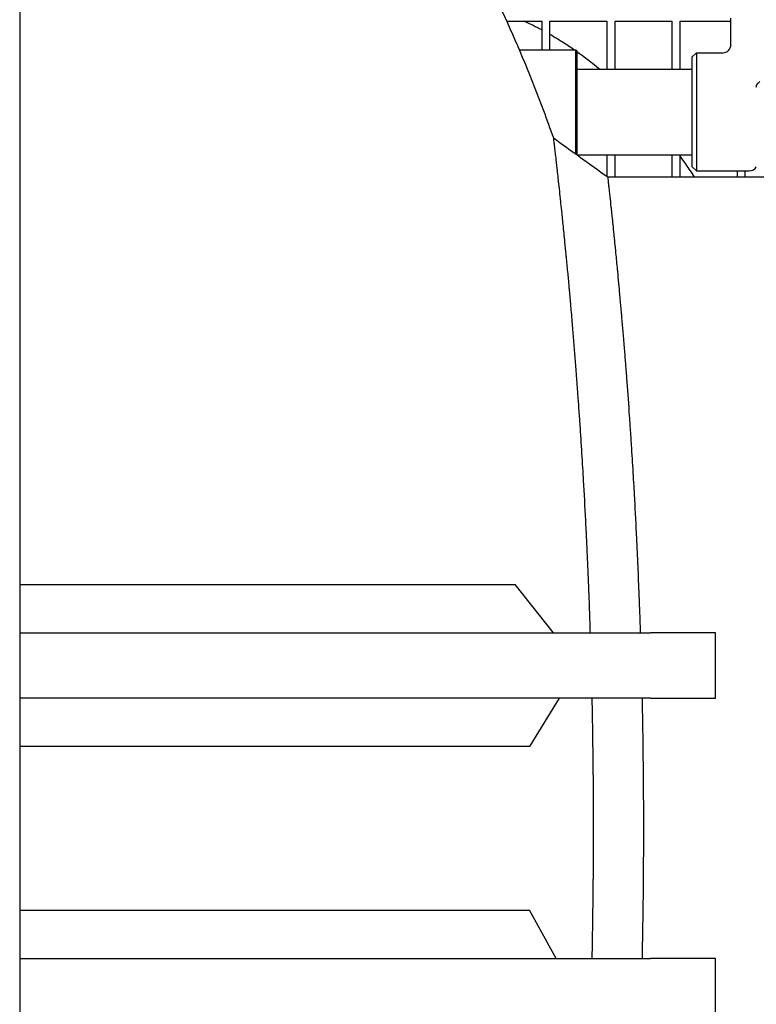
# Model space of a CAD drawing. Header units: inches. Extents: x 24 to 1128, y -94 to 748.
# Tile 522 of 546: x 693 to 704, y 577 to 592. Entities that reach past the tile are written whole.
import ezdxf

# ---------------------------------------------------------------- set-up
doc = ezdxf.new("R2010")
doc.units = ezdxf.units.IN
doc.header["$LTSCALE"] = 32
doc.header["$MEASUREMENT"] = 0
doc.layers.add('Dimension (ANSI)', color=7, linetype='Continuous', lineweight=25)
doc.layers.add('Visible (ANSI)', color=7, linetype='Continuous', lineweight=30)
doc.styles.add('Note Text (ANSI)', font='tahoma.ttf')
doc.dimstyles.new('Architectural (ANSI)', dxfattribs={"dimscale": 32, "dimtxt": 0.125, "dimasz": 0.098425, "dimexe": 0.125, "dimexo": 0.0625, "dimgap": 0.031496, "dimtad": 0, "dimtih": 1, "dimtoh": 1, "dimdec": 4, "dimrnd": 1e-08, "dimzin": 3, "dimdsep": 46, "dimlunit": 4, "dimtxsty": 'Note Text (ANSI)', "dimcen": 0.09, "dimdle": 0.393701, "dimclrd": 256, "dimclre": 256, "dimclrt": 256, "dimadec": 0, "dimazin": 3, "dimtfac": 0.96, "dimtofl": 0, "dimtmove": 0, "dimatfit": 3, "dimfxl": 1, "dimfrac": 2, "dimtolj": 1, "dimtzin": 12, "dimlwd": -1, "dimlwe": -1, "dimarcsym": 0})

# ---------------------------------------------------------------- blocks, each defined once
blk = doc.blocks.new('*D17')
at = {"layer": 'Defpoints', "color": 0, "transparency": 16777216}
for p in [(692.915, 606.059), (692.915, 480.059), (781.117, 480.059)]:
    blk.add_point(p, dxfattribs=at)
at = {"layer": 'Dimension (ANSI)', "transparency": 16777216}
for p, q in [((694.915, 606.059), (785.117, 606.059)), ((781.117, 602.909), (781.117, 543.149)), ((781.117, 483.209), (781.117, 536.969)), ((694.915, 480.059), (785.117, 480.059))]:
    blk.add_line(p, q, dxfattribs=at)
for points in [[(780.592, 602.909), (781.642, 602.909), (781.117, 606.059)], [(780.592, 483.209), (781.642, 483.209), (781.117, 480.059)]]:
    blk.add_solid(points, dxfattribs=at)
at = {"layer": 'Dimension (ANSI)', "transparency": 16777216, "insert": (774.385, 542.141), "char_height": 4, "attachment_point": 1, "style": 'Note Text (ANSI)'}
blk.add_mtext('\\A1;10\'-6"', dxfattribs=at)

msp = doc.modelspace()

# ---------------------------------------------------------------- linework, layer by layer
at = {"layer": 'Visible (ANSI)'}
for p, q in [((692.91529, 606.05891), (692.91529, 562.23882)), ((700.39431, 592.26391), (700.93279, 592.26391)), ((700.93279, 592.26391), (700.93279, 591.82141)), ((701.05779, 591.82141), (701.05779, 592.26391)), ((701.05779, 592.26391), (701.93279, 592.26391)), ((701.93279, 592.26391), (701.93279, 591.52891)), ((702.05779, 591.52891), (702.05779, 592.26391)), ((702.05779, 592.26391), (702.93279, 592.26391)), ((702.93279, 592.26391), (702.93279, 591.52891)), ((703.05779, 591.52891), (703.05779, 592.26391)), ((703.05779, 592.26391), (703.83808, 592.26391)), ((703.83808, 591.90266), (703.83808, 592.30891)), ((700.58843, 591.82141), (701.4537, 591.82141)), ((701.4537, 590.2251), (701.4537, 591.82141)), ((701.46933, 591.80578), (701.4537, 591.82141)), ((701.46933, 591.80578), (701.46933, 590.21385)), ((703.24433, 591.71516), (703.30683, 591.77766)), ((703.24433, 590.02766), (703.24433, 591.71516)), ((703.30683, 591.77766), (703.30683, 589.96516)), ((703.30683, 591.77766), (703.71308, 591.77766)), ((701.46933, 591.52891), (703.24433, 591.52891)), ((701.46933, 590.21391), (703.24433, 590.21391)), ((701.93279, 590.21391), (701.93279, 589.88016)), ((702.05779, 589.87141), (702.05779, 590.21391)), ((702.93279, 590.21391), (702.93279, 589.87141)), ((703.05779, 589.87141), (703.05779, 590.21391)), ((703.24433, 590.02766), (703.30683, 589.96516)), ((701.94494, 589.87141), (704.88664, 589.87141)), ((703.30683, 589.96516), (704.11933, 589.96516)), ((703.93279, 589.96516), (703.93279, 589.87141)), ((704.05779, 589.87141), (704.05779, 589.96516)), ((692.91529, 583.61614), (693.04029, 583.61614)), ((693.04029, 583.61614), (700.52428, 583.61614)), ((701.1127, 582.87141), (700.52428, 583.61614)), ((692.91529, 582.87141), (702.60044, 582.87141)), ((703.60044, 582.87141), (702.60044, 582.87141)), ((703.60044, 581.87141), (703.60044, 582.87141)), ((702.60044, 581.87141), (692.91529, 581.87141)), ((701.20085, 581.87141), (700.7442, 581.12668)), ((702.60044, 581.87141), (703.60044, 581.87141)), ((693.04029, 581.12668), (692.91529, 581.12668)), ((700.7442, 581.12668), (693.04029, 581.12668)), ((692.91529, 578.61547), (693.04029, 578.61547)), ((701.15626, 577.87141), (700.7439, 578.61547)), ((692.91529, 577.87141), (702.60044, 577.87141)), ((703.60044, 577.87141), (702.60044, 577.87141)), ((703.60044, 576.87141), (703.60044, 577.87141))]:
    msp.add_line(p, q, dxfattribs=at)
for centre, end in [((703.71308, 591.90266), 0), ((704.11933, 590.09016), 330)]:
    msp.add_arc(centre, 0.125, 270, end, dxfattribs=at)
for points, knots in [([(693.04029, 598.62141), (693.59929, 598.62141), (694.1579, 598.53135), (695.28756, 598.16741), (695.856, 597.88045), (697.02585, 597.07422), (697.61878, 596.52556), (698.72339, 595.22739), (699.23531, 594.4776), (700.16796, 592.80601), (700.58865, 591.88411), (701.00995, 590.75406), (701.06074, 590.61378), (701.1105, 590.4722)], [0, 0, 0, 0, 0.159713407, 0.159713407, 0.331843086, 0.331843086, 0.531261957, 0.531261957, 0.730680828, 0.730680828, 0.930099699, 0.930099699, 0.958051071, 0.958051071, 0.958051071, 0.958051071]), ([(701.05779, 592.06255), (701.13162, 592.02043), (701.20474, 591.97613), (701.33157, 591.89479), (701.3856, 591.85869), (701.4392, 591.82141)], [6.5610559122, 6.5610559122, 6.5610559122, 6.5610559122, 6.5934705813, 6.5934705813, 6.6178437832, 6.6178437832, 6.6178437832, 6.6178437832]), ([(704.22758, 591.25173), (704.22758, 591.25802), (704.2283, 591.26423), (704.2312, 591.27629), (704.23333, 591.28202), (704.24045, 591.29619), (704.24616, 591.30393), (704.26006, 591.31943), (704.26964, 591.3284), (704.27944, 591.33629)], [-0.452725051, -0.452725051, -0.452725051, -0.452725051, -0.39374992, -0.39374992, -0.335755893, -0.335755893, -0.245387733, -0.245387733, -0.144725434, -0.144725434, -0.144725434, -0.144725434]), ([(701.1105, 590.4722), (701.1105, 590.4722), (701.1105, 590.4722), (701.1105, 590.47219), (701.1105, 590.47219), (701.11051, 590.47218), (701.11051, 590.47216), (701.11055, 590.47179), (701.11095, 590.46839), (701.11171, 590.46193), (701.11172, 590.46185), (701.11173, 590.46177), (701.11174, 590.46169), (701.11211, 590.45852), (701.11257, 590.45461), (701.11312, 590.45), (701.11314, 590.44981), (701.11316, 590.44962), (701.11318, 590.44944), (701.11429, 590.44002), (701.11574, 590.42771), (701.11751, 590.41256), (701.11758, 590.412), (701.11764, 590.41144), (701.11771, 590.41087), (701.11856, 590.40358), (701.11949, 590.39565), (701.12049, 590.38709), (701.12059, 590.38627), (701.12069, 590.38544), (701.12078, 590.38461), (701.12288, 590.36666), (701.12529, 590.34602), (701.12799, 590.32275), (701.12816, 590.32128), (701.12833, 590.31981), (701.1285, 590.31832), (701.12977, 590.30742), (701.1311, 590.29595), (701.13249, 590.28394), (701.1327, 590.2821), (701.13291, 590.28026), (701.13313, 590.2784), (701.13613, 590.25246), (701.1394, 590.22402), (701.14293, 590.1932), (701.14323, 590.1906), (701.14353, 590.18798), (701.14383, 590.18534), (701.14546, 590.17117), (701.14713, 590.1565), (701.14886, 590.14135), (701.1492, 590.13838), (701.14954, 590.13539), (701.14988, 590.13237), (701.14993, 590.13189), (701.14999, 590.13141), (701.15004, 590.13093), (701.15587, 590.07971), (701.16231, 590.0228), (701.16928, 589.96039), (701.16976, 589.95615), (701.17024, 589.95187), (701.17072, 589.94758), (701.17525, 589.90698), (701.18001, 589.86411), (701.18497, 589.81905), (701.18555, 589.81376), (701.18614, 589.80843), (701.18673, 589.80308), (701.19715, 589.70826), (701.20843, 589.60426), (701.2203, 589.49258), (701.2211, 589.48508), (701.2219, 589.47755), (701.2227, 589.46999), (701.22822, 589.41793), (701.23386, 589.36423), (701.23962, 589.309), (701.2405, 589.30054), (701.24138, 589.29204), (701.24227, 589.28351), (701.24588, 589.24868), (701.24954, 589.21326), (701.25323, 589.17729), (701.26231, 589.08882), (701.27166, 588.99633), (701.28122, 588.90015), (701.28221, 588.89015), (701.28321, 588.8801), (701.2842, 588.87002), (701.29046, 588.80681), (701.29681, 588.74203), (701.30322, 588.6758), (701.30426, 588.66496), (701.30532, 588.65409), (701.30637, 588.64317), (701.31355, 588.5687), (701.3208, 588.49242), (701.3281, 588.4145), (701.33499, 588.34097), (701.34193, 588.26598), (701.34888, 588.18966), (701.35001, 588.17728), (701.35114, 588.16486), (701.35227, 588.15241), (701.35893, 588.07896), (701.36561, 588.00438), (701.37227, 587.92881), (701.3734, 587.91594), (701.37453, 587.90305), (701.37567, 587.89013), (701.37956, 587.84575), (701.38344, 587.80104), (701.38732, 587.75602), (701.39131, 587.70972), (701.3953, 587.66297), (701.39929, 587.61579), (701.40601, 587.53636), (701.41272, 587.45572), (701.41941, 587.37397), (701.42049, 587.36067), (701.42158, 587.34735), (701.42267, 587.33399), (701.42944, 587.25073), (701.43619, 587.16635), (701.44289, 587.08094), (701.44395, 587.0674), (701.44501, 587.05383), (701.44607, 587.04024), (701.46012, 586.86024), (701.47395, 586.6758), (701.48744, 586.48794), (701.48843, 586.47418), (701.48941, 586.46041), (701.4904, 586.44661), (701.49645, 586.36175), (701.50243, 586.2762), (701.50833, 586.19008), (701.50926, 586.17649), (701.51018, 586.16289), (701.51111, 586.14928), (701.51414, 586.10473), (701.51714, 586.06004), (701.52013, 586.0152), (701.52979, 585.86984), (701.53925, 585.7223), (701.54845, 585.57291), (701.54924, 585.56008), (701.55003, 585.54724), (701.55082, 585.53438), (701.55225, 585.51095), (701.55368, 585.48747), (701.5551, 585.46395), (701.55929, 585.39446), (701.56343, 585.32459), (701.56751, 585.25438), (701.56823, 585.24187), (701.56896, 585.22935), (701.56968, 585.21682), (701.5814, 585.01358), (701.59259, 584.80751), (701.60318, 584.59936), (701.60378, 584.58768), (701.60437, 584.57599), (701.60496, 584.56429), (701.60999, 584.46452), (701.61489, 584.36428), (701.61964, 584.26366), (701.62016, 584.25261), (701.62068, 584.24156), (701.6212, 584.23051), (701.62373, 584.17639), (701.62622, 584.12218), (701.62867, 584.06786), (701.63577, 583.91033), (701.64252, 583.75155), (701.64889, 583.59172), (701.64908, 583.58709), (701.64926, 583.58246), (701.64945, 583.57783), (701.64982, 583.56845), (701.65019, 583.55906), (701.65056, 583.54968), (701.65476, 583.44306), (701.6588, 583.33597), (701.66267, 583.22849), (701.66298, 583.21991), (701.66328, 583.21133), (701.66359, 583.20275), (701.66751, 583.0927), (701.67126, 582.98223), (701.67482, 582.87141)], [0.464169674, 0.464169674, 0.464169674, 0.464169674, 0.464335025, 0.464335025, 0.464335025, 0.464532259, 0.464532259, 0.464532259, 0.470310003, 0.470310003, 0.470310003, 0.470379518, 0.470379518, 0.470379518, 0.473188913, 0.473188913, 0.473188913, 0.4733022, 0.4733022, 0.4733022, 0.478960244, 0.478960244, 0.478960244, 0.479168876, 0.479168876, 0.479168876, 0.481854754, 0.481854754, 0.481854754, 0.482111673, 0.482111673, 0.482111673, 0.487663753, 0.487663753, 0.487663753, 0.488013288, 0.488013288, 0.488013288, 0.490579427, 0.490579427, 0.490579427, 0.490970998, 0.490970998, 0.490970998, 0.49643604, 0.49643604, 0.49643604, 0.496897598, 0.496897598, 0.496897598, 0.499378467, 0.499378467, 0.499378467, 0.499865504, 0.499865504, 0.499865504, 0.499943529, 0.499943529, 0.499943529, 0.508212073, 0.508212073, 0.508212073, 0.508774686, 0.508774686, 0.508774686, 0.514089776, 0.514089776, 0.514089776, 0.51471438, 0.51471438, 0.51471438, 0.525771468, 0.525771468, 0.525771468, 0.526513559, 0.526513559, 0.526513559, 0.531620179, 0.531620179, 0.531620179, 0.532402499, 0.532402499, 0.532402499, 0.535595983, 0.535595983, 0.535595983, 0.543449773, 0.543449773, 0.543449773, 0.54426645, 0.54426645, 0.54426645, 0.549387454, 0.549387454, 0.549387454, 0.550225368, 0.550225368, 0.550225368, 0.555942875, 0.555942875, 0.555942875, 0.561337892, 0.561337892, 0.561337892, 0.562212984, 0.562212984, 0.562212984, 0.567376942, 0.567376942, 0.567376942, 0.568255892, 0.568255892, 0.568255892, 0.571274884, 0.571274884, 0.571274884, 0.574380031, 0.574380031, 0.574380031, 0.579608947, 0.579608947, 0.579608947, 0.580459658, 0.580459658, 0.580459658, 0.58576209, 0.58576209, 0.58576209, 0.586602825, 0.586602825, 0.586602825, 0.597736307, 0.597736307, 0.597736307, 0.59855173, 0.59855173, 0.59855173, 0.603567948, 0.603567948, 0.603567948, 0.604359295, 0.604359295, 0.604359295, 0.606948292, 0.606948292, 0.606948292, 0.615342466, 0.615342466, 0.615342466, 0.616063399, 0.616063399, 0.616063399, 0.617377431, 0.617377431, 0.617377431, 0.62125971, 0.62125971, 0.62125971, 0.621951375, 0.621951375, 0.621951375, 0.633170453, 0.633170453, 0.633170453, 0.633800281, 0.633800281, 0.633800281, 0.639171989, 0.639171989, 0.639171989, 0.639761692, 0.639761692, 0.639761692, 0.642648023, 0.642648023, 0.642648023, 0.651019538, 0.651019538, 0.651019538, 0.651262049, 0.651262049, 0.651262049, 0.651753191, 0.651753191, 0.651753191, 0.657331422, 0.657331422, 0.657331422, 0.657776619, 0.657776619, 0.657776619, 0.663484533, 0.663484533, 0.663484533, 0.663484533]), ([(703.05779, 590.18481), (703.08668, 590.14491), (703.11537, 590.10459), (703.18805, 590.00068), (703.23177, 589.93652), (703.27499, 589.87141)], [6.8876578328, 6.8876578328, 6.8876578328, 6.8876578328, 6.9037558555, 6.9037558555, 6.9287383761, 6.9287383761, 6.9287383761, 6.9287383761]), ([(701.94494, 589.87141), (701.94494, 589.87141), (701.94494, 589.87141), (701.94494, 589.8714), (701.94494, 589.8714), (701.94494, 589.87139), (701.94494, 589.87138), (701.94498, 589.87104), (701.94532, 589.86799), (701.94597, 589.86222), (701.94597, 589.86215), (701.94598, 589.86208), (701.94599, 589.86201), (701.94631, 589.85918), (701.9467, 589.8557), (701.94715, 589.8516), (701.94717, 589.85143), (701.94719, 589.85127), (701.94721, 589.8511), (701.94815, 589.84272), (701.94937, 589.83179), (701.95086, 589.81833), (701.95092, 589.81784), (701.95098, 589.81734), (701.95103, 589.81684), (701.95175, 589.81036), (701.95254, 589.80332), (701.95338, 589.79571), (701.95346, 589.79499), (701.95354, 589.79425), (701.95362, 589.79351), (701.9554, 589.77757), (701.95743, 589.75923), (701.95971, 589.73852), (701.95986, 589.73722), (701.96, 589.7359), (701.96015, 589.73458), (701.96122, 589.72487), (701.96234, 589.71466), (701.96352, 589.70395), (701.9637, 589.70231), (701.96388, 589.70067), (701.96407, 589.69901), (701.96661, 589.67587), (701.96939, 589.65046), (701.9724, 589.62283), (701.97266, 589.6205), (701.97291, 589.61815), (701.97317, 589.61578), (701.97456, 589.60307), (701.97599, 589.58989), (701.97747, 589.57626), (701.97776, 589.57359), (701.97805, 589.5709), (701.97834, 589.56818), (701.97839, 589.56775), (701.97844, 589.56732), (701.97848, 589.56688), (701.98348, 589.52077), (701.98899, 589.46956), (701.99497, 589.41339), (701.99538, 589.40957), (701.99579, 589.40572), (701.9962, 589.40186), (702.00008, 589.36531), (702.00417, 589.32672), (702.00843, 589.28612), (702.00893, 589.28135), (702.00943, 589.27655), (702.00994, 589.27172), (702.01889, 589.18627), (702.02861, 589.09229), (702.0389, 588.99093), (702.03959, 588.98412), (702.04028, 588.97729), (702.04098, 588.97042), (702.04576, 588.92314), (702.05067, 588.87427), (702.05569, 588.82386), (702.05645, 588.81614), (702.05722, 588.80838), (702.058, 588.80058), (702.06115, 588.76877), (702.06435, 588.73636), (702.06759, 588.70337), (702.07554, 588.62223), (702.08375, 588.53738), (702.09215, 588.44903), (702.09302, 588.43984), (702.0939, 588.43062), (702.09478, 588.42135), (702.10028, 588.36327), (702.10586, 588.30372), (702.11151, 588.24276), (702.11243, 588.23279), (702.11336, 588.22277), (702.11429, 588.21272), (702.12062, 588.14415), (702.12702, 588.07384), (702.13349, 588.00189), (702.13959, 587.934), (702.14574, 587.86466), (702.15192, 587.79395), (702.15292, 587.78248), (702.15393, 587.77097), (702.15493, 587.75943), (702.16086, 587.69133), (702.16681, 587.62201), (702.17276, 587.55163), (702.17378, 587.53965), (702.17479, 587.52764), (702.1758, 587.51559), (702.17929, 587.47423), (702.18277, 587.43249), (702.18625, 587.39041), (702.18984, 587.34712), (702.19342, 587.30341), (702.19701, 587.2593), (702.20304, 587.18502), (702.20907, 587.10958), (702.21509, 587.03306), (702.21607, 587.02061), (702.21705, 587.00813), (702.21803, 586.99563), (702.22413, 586.91767), (702.2302, 586.83862), (702.23625, 586.75853), (702.23721, 586.74583), (702.23817, 586.73311), (702.23913, 586.72036), (702.2518, 586.55152), (702.26433, 586.37818), (702.27658, 586.20106), (702.27748, 586.18808), (702.27837, 586.17509), (702.27927, 586.16208), (702.28477, 586.08203), (702.29021, 586.00122), (702.29559, 585.91972), (702.29644, 585.90686), (702.29729, 585.89399), (702.29813, 585.8811), (702.3009, 585.83892), (702.30365, 585.79657), (702.30638, 585.75404), (702.31522, 585.61615), (702.32388, 585.47619), (702.3323, 585.33442), (702.33303, 585.32224), (702.33375, 585.31005), (702.33447, 585.29785), (702.33578, 585.27561), (702.33709, 585.25333), (702.33839, 585.231), (702.34224, 585.16503), (702.34603, 585.09869), (702.34977, 585.032), (702.35043, 585.02012), (702.3511, 585.00823), (702.35176, 584.99633), (702.36251, 584.80324), (702.3728, 584.60722), (702.38256, 584.40879), (702.38311, 584.39765), (702.38365, 584.38651), (702.3842, 584.37535), (702.38884, 584.28021), (702.39336, 584.18453), (702.39775, 584.08836), (702.39823, 584.0778), (702.39871, 584.06723), (702.39919, 584.05666), (702.40153, 584.00493), (702.40384, 583.95306), (702.40611, 583.90105), (702.41268, 583.75022), (702.41893, 583.59818), (702.42484, 583.44509), (702.42501, 583.44066), (702.42518, 583.43622), (702.42535, 583.43179), (702.4257, 583.4228), (702.42604, 583.41381), (702.42638, 583.40482), (702.43028, 583.30269), (702.43402, 583.20011), (702.43761, 583.09712), (702.43789, 583.0889), (702.43818, 583.08067), (702.43846, 583.07245), (702.44077, 583.0056), (702.44301, 582.93858), (702.44518, 582.87141)], [0.464170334, 0.464170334, 0.464170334, 0.464170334, 0.464335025, 0.464335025, 0.464335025, 0.464532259, 0.464532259, 0.464532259, 0.470310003, 0.470310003, 0.470310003, 0.470379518, 0.470379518, 0.470379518, 0.473188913, 0.473188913, 0.473188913, 0.4733022, 0.4733022, 0.4733022, 0.478960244, 0.478960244, 0.478960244, 0.479168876, 0.479168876, 0.479168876, 0.481854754, 0.481854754, 0.481854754, 0.482111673, 0.482111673, 0.482111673, 0.487663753, 0.487663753, 0.487663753, 0.488013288, 0.488013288, 0.488013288, 0.490579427, 0.490579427, 0.490579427, 0.490970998, 0.490970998, 0.490970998, 0.49643604, 0.49643604, 0.49643604, 0.496897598, 0.496897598, 0.496897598, 0.499378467, 0.499378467, 0.499378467, 0.499865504, 0.499865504, 0.499865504, 0.499943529, 0.499943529, 0.499943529, 0.508212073, 0.508212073, 0.508212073, 0.508774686, 0.508774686, 0.508774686, 0.514089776, 0.514089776, 0.514089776, 0.51471438, 0.51471438, 0.51471438, 0.525771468, 0.525771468, 0.525771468, 0.526513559, 0.526513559, 0.526513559, 0.531620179, 0.531620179, 0.531620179, 0.532402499, 0.532402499, 0.532402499, 0.535595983, 0.535595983, 0.535595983, 0.543449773, 0.543449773, 0.543449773, 0.54426645, 0.54426645, 0.54426645, 0.549387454, 0.549387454, 0.549387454, 0.550225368, 0.550225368, 0.550225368, 0.555942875, 0.555942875, 0.555942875, 0.561337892, 0.561337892, 0.561337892, 0.562212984, 0.562212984, 0.562212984, 0.567376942, 0.567376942, 0.567376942, 0.568255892, 0.568255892, 0.568255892, 0.571274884, 0.571274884, 0.571274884, 0.574380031, 0.574380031, 0.574380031, 0.579608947, 0.579608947, 0.579608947, 0.580459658, 0.580459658, 0.580459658, 0.58576209, 0.58576209, 0.58576209, 0.586602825, 0.586602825, 0.586602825, 0.597736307, 0.597736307, 0.597736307, 0.59855173, 0.59855173, 0.59855173, 0.603567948, 0.603567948, 0.603567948, 0.604359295, 0.604359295, 0.604359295, 0.606948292, 0.606948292, 0.606948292, 0.615342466, 0.615342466, 0.615342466, 0.616063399, 0.616063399, 0.616063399, 0.617377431, 0.617377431, 0.617377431, 0.62125971, 0.62125971, 0.62125971, 0.621951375, 0.621951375, 0.621951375, 0.633170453, 0.633170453, 0.633170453, 0.633800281, 0.633800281, 0.633800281, 0.639171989, 0.639171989, 0.639171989, 0.639761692, 0.639761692, 0.639761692, 0.642648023, 0.642648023, 0.642648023, 0.651019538, 0.651019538, 0.651019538, 0.651262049, 0.651262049, 0.651262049, 0.651753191, 0.651753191, 0.651753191, 0.657331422, 0.657331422, 0.657331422, 0.657776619, 0.657776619, 0.657776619, 0.661394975, 0.661394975, 0.661394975, 0.661394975]), ([(701.70154, 581.87141), (701.70408, 581.75266), (701.70639, 581.63365), (701.70848, 581.51446), (701.70856, 581.50992), (701.70864, 581.50539), (701.70872, 581.50086), (701.71064, 581.39051), (701.71236, 581.27999), (701.7139, 581.1693), (701.71395, 581.16568), (701.714, 581.16207), (701.71405, 581.15846), (701.71716, 580.93136), (701.71946, 580.70356), (701.72093, 580.47547), (701.72094, 580.47372), (701.72096, 580.47198), (701.72097, 580.47023), (701.7217, 580.35604), (701.72222, 580.24177), (701.72253, 580.12748), (701.72253, 580.12671), (701.72253, 580.12594), (701.72253, 580.12517), (701.72276, 580.04059), (701.72288, 579.956), (701.72288, 579.87141)], [0.6805170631, 0.6805170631, 0.6805170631, 0.6805170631, 0.6865454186, 0.6865454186, 0.6865454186, 0.686774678, 0.686774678, 0.686774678, 0.6923548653, 0.6923548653, 0.6923548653, 0.69253689, 0.69253689, 0.69253689, 0.7039839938, 0.7039839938, 0.7039839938, 0.7040715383, 0.7040715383, 0.7040715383, 0.7098021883, 0.7098021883, 0.7098021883, 0.7098407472, 0.7098407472, 0.7098407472, 0.7140815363, 0.7140815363, 0.7140815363, 0.7140815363]), ([(702.47211, 581.87141), (702.4751, 581.73212), (702.4778, 581.59236), (702.48018, 581.45226), (702.48025, 581.4479), (702.48032, 581.44354), (702.4804, 581.43918), (702.48219, 581.33308), (702.4838, 581.22678), (702.48522, 581.12035), (702.48527, 581.11688), (702.48532, 581.11341), (702.48536, 581.10993), (702.48827, 580.89159), (702.49041, 580.67244), (702.49179, 580.45293), (702.4918, 580.45126), (702.49181, 580.44958), (702.49182, 580.4479), (702.4925, 580.33801), (702.49298, 580.22803), (702.49327, 580.11802), (702.49328, 580.11728), (702.49328, 580.11654), (702.49328, 580.1158), (702.49349, 580.03439), (702.4936, 579.95297), (702.4936, 579.87156), (702.4936, 579.87151), (702.4936, 579.87146), (702.4936, 579.87141)], [0.6791760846, 0.6791760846, 0.6791760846, 0.6791760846, 0.6865454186, 0.6865454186, 0.6865454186, 0.686774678, 0.686774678, 0.686774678, 0.6923548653, 0.6923548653, 0.6923548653, 0.69253689, 0.69253689, 0.69253689, 0.7039839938, 0.7039839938, 0.7039839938, 0.7040715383, 0.7040715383, 0.7040715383, 0.7098021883, 0.7098021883, 0.7098021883, 0.7098407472, 0.7098407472, 0.7098407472, 0.7140815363, 0.7140815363, 0.7140815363, 0.7140842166, 0.7140842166, 0.7140842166, 0.7140842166]), ([(701.72288, 579.87141), (701.72288, 579.72589), (701.72254, 579.5802), (701.72186, 579.43474), (701.72186, 579.43353), (701.72185, 579.43231), (701.72184, 579.4311), (701.72142, 579.34058), (701.72086, 579.25015), (701.72018, 579.15989), (701.72, 579.13656), (701.71982, 579.11323), (701.71962, 579.08991), (701.7196, 579.08773), (701.71959, 579.08556), (701.71957, 579.08339), (701.71779, 578.87196), (701.7153, 578.66087), (701.71211, 578.45043), (701.71189, 578.43583), (701.71166, 578.42124), (701.71144, 578.40666), (701.71137, 578.4026), (701.71131, 578.39854), (701.71125, 578.39448), (701.70953, 578.2858), (701.70763, 578.17722), (701.70555, 578.06883), (701.70545, 578.06386), (701.70536, 578.05889), (701.70526, 578.05393), (701.70408, 577.99302), (701.70284, 577.93218), (701.70154, 577.87141)], [0.7140815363, 0.7140815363, 0.7140815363, 0.7140815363, 0.7213771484, 0.7213771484, 0.7213771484, 0.721438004, 0.721438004, 0.721438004, 0.7259780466, 0.7259780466, 0.7259780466, 0.7271517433, 0.7271517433, 0.7271517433, 0.7272610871, 0.7272610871, 0.7272610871, 0.7379006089, 0.7379006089, 0.7379006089, 0.7386382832, 0.7386382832, 0.7386382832, 0.7388435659, 0.7388435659, 0.7388435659, 0.7443394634, 0.7443394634, 0.7443394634, 0.7445913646, 0.7445913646, 0.7445913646, 0.7476801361, 0.7476801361, 0.7476801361, 0.7476801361]), ([(702.4936, 579.87141), (702.4936, 579.73141), (702.49328, 579.59117), (702.49265, 579.45119), (702.49265, 579.45002), (702.49264, 579.44885), (702.49264, 579.44768), (702.49224, 579.36054), (702.49172, 579.27351), (702.49108, 579.18669), (702.49092, 579.16424), (702.49075, 579.1418), (702.49056, 579.11937), (702.49055, 579.11728), (702.49053, 579.11519), (702.49051, 579.1131), (702.48886, 578.90971), (702.48654, 578.70665), (702.48356, 578.50419), (702.48336, 578.49015), (702.48315, 578.47612), (702.48293, 578.46209), (702.48287, 578.45818), (702.48281, 578.45428), (702.48276, 578.45037), (702.48116, 578.34584), (702.47939, 578.24146), (702.47745, 578.13728), (702.47736, 578.13251), (702.47727, 578.12773), (702.47718, 578.12296), (702.4756, 578.03896), (702.47391, 577.9551), (702.47211, 577.87141)], [0.7140842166, 0.7140842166, 0.7140842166, 0.7140842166, 0.7213771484, 0.7213771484, 0.7213771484, 0.721438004, 0.721438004, 0.721438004, 0.7259780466, 0.7259780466, 0.7259780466, 0.7271517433, 0.7271517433, 0.7271517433, 0.7272610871, 0.7272610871, 0.7272610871, 0.7379006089, 0.7379006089, 0.7379006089, 0.7386382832, 0.7386382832, 0.7386382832, 0.7388435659, 0.7388435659, 0.7388435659, 0.7443394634, 0.7443394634, 0.7443394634, 0.7445913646, 0.7445913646, 0.7445913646, 0.7490232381, 0.7490232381, 0.7490232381, 0.7490232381]), ([(693.04029, 578.61547), (693.46099, 578.61547), (693.87768, 578.61547), (694.70605, 578.61547), (695.11004, 578.61547), (696.33103, 578.61547), (697.07136, 578.61547), (698.90508, 578.61547), (699.93143, 578.61547), (700.7439, 578.61547)], [-34.0633885, -34.0633885, -34.0633885, -34.0633885, -29.95603258, -29.95603258, -25.75656749, -25.75656749, -16.71650541, -16.71650541, -0.05386964, -0.05386964, -0.05386964, -0.05386964])]:
    msp.add_open_spline(points, degree=3, knots=knots, dxfattribs=at)
for points in [[(700.66238, 592.26391), (700.75344, 592.22301), (700.8436, 592.1788), (700.93279, 592.13141)], [(701.46933, 591.8003), (701.58932, 591.71562), (701.70717, 591.62506), (701.82282, 591.52891)], [(701.1105, 590.4722), (701.38865, 590.27194), (701.66679, 590.07167), (701.94494, 589.87141)]]:
    msp.add_open_spline(points, degree=3, dxfattribs=at)

# ---------------------------------------------------------------- dimensions: what is measured, and where the dimension line sits
at = {"layer": 'Dimension (ANSI)'}
dim = msp.add_linear_dim(base=(781.11714, 480.05891), p1=(692.91529, 606.05891), p2=(692.91529, 480.05891), angle=90, dimstyle='Architectural (ANSI)', override={"dimgap": 0.031496, "dimdec": 4, "dimlfac": 1, "dimtol": 0, "dimlim": 0, "dimtp": 0, "dimtm": 0, "dimtdec": 2, "dimatfit": 1}, dxfattribs=at)
dim.commit()
dim.dimension.update_dxf_attribs({"geometry": '*D17', "text_midpoint": (781.11714, 540.05891), "dimtype": 160})

doc.saveas('drawing.dxf')
